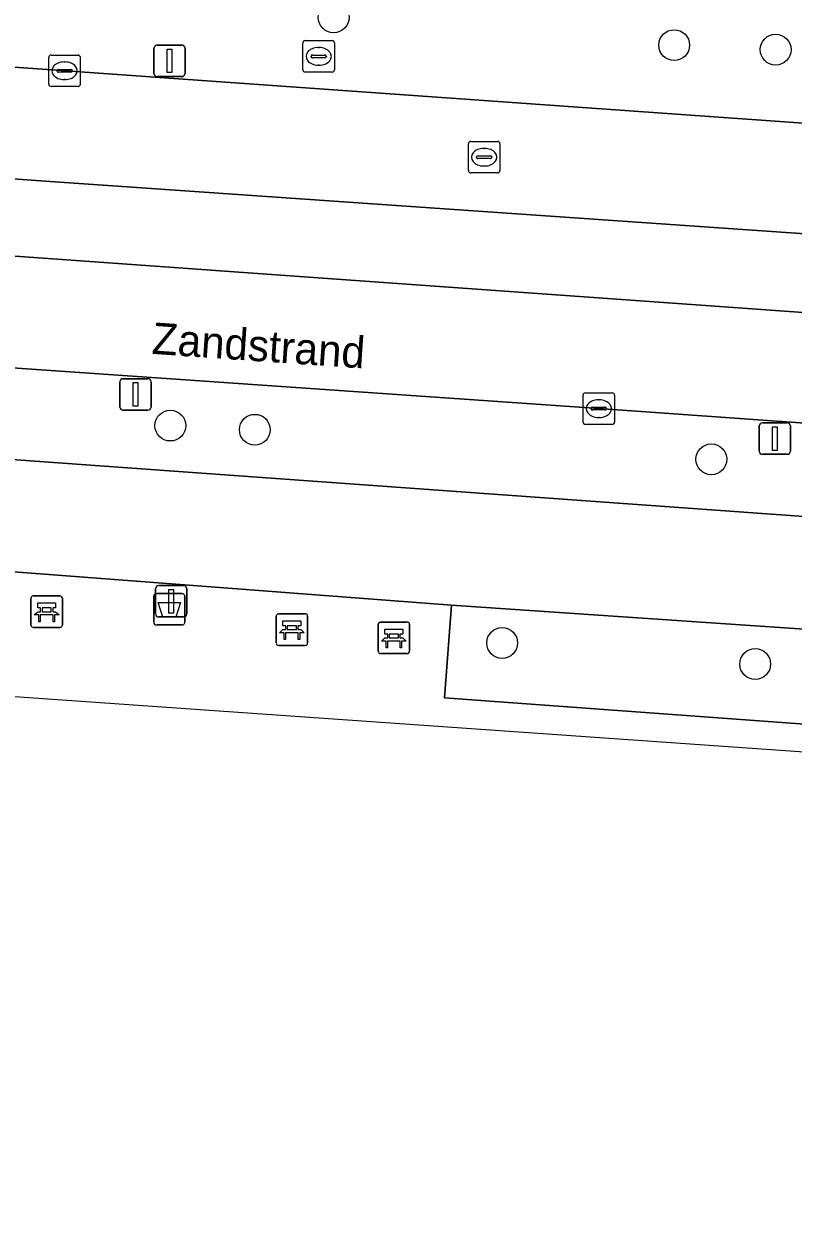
# Model space of a CAD drawing. Extents: x 155887 to 156869, y 383880 to 384678.
# Drawn here: x 155927.32 to 155951.73, y 383967.37 to 384005.01 of the extents above; entities that cross this region are included whole.
import ezdxf

# ---------------------------------------------------------------- set-up
doc = ezdxf.new("R2010")
doc.units = 0
for name, color, linetype in [('IMGEO_Afvalbak', 7, 'Continuous'), ('IMGEO_Bank', 7, 'Continuous'), ('IMGEO_Berm_groen', 7, 'Continuous'), ('IMGEO_Boom', 7, 'Continuous'), ('IMGEO_Fietspad_gesloten', 7, 'Continuous'), ('IMGEO_Kolk', 7, 'Continuous'), ('IMGEO_Lichtmast', 7, 'Continuous'), ('IMGEO_Openbare_ruimte_label', 7, 'Continuous'), ('IMGEO_Rijbaan_lokaal_gesloten', 7, 'Continuous'), ('IMGEO_Rioolput', 7, 'Continuous'), ('IMGEO_Voetpad_gesloten', 7, 'Continuous')]:
    doc.layers.add(name, color=color, linetype=linetype)

msp = doc.modelspace()

# ---------------------------------------------------------------- linework, layer by layer
at = {"layer": 'IMGEO_Afvalbak'}
for p, q in [((155931.542, 383986.924), (155932.332, 383986.924)), ((155932.332, 383986.924), (155931.542, 383986.924)), ((155931.442, 383986.024), (155931.442, 383986.824)), ((155931.442, 383986.824), (155931.442, 383986.024)), ((155932.432, 383986.824), (155932.432, 383986.024)), ((155932.432, 383986.024), (155932.432, 383986.824)), ((155932.332, 383985.924), (155931.542, 383985.924)), ((155931.542, 383985.924), (155932.332, 383985.924))]:
    msp.add_line(p, q, dxfattribs=at)
msp.add_lwpolyline([(155931.585, 383986.638), (155932.289, 383986.638), (155932.14, 383986.168), (155931.734, 383986.168), (155931.585, 383986.638)], dxfattribs=at)
for centre, start, end in [((155931.542, 383986.824), 90, 180), ((155931.542, 383986.824), 90, 180), ((155932.332, 383986.824), 0, 90), ((155932.332, 383986.824), 360, 90), ((155931.542, 383986.024), 180, 270), ((155931.542, 383986.024), 180, 270), ((155932.332, 383986.024), 270, 0), ((155932.332, 383986.024), 270, 0)]:
    msp.add_arc(centre, 0.1, start, end, dxfattribs=at)
at = {"layer": 'IMGEO_Bank'}
for p, q in [((155927.546, 383985.92), (155927.546, 383986.761)), ((155927.546, 383986.761), (155927.546, 383985.92)), ((155927.621, 383986.845), (155928.462, 383986.845)), ((155928.462, 383986.845), (155927.621, 383986.845)), ((155928.546, 383986.77), (155928.546, 383985.929)), ((155928.546, 383985.929), (155928.546, 383986.77)), ((155928.243, 383986.243), (155927.85, 383986.243)), ((155927.855, 383986.351), (155927.855, 383986.457)), ((155927.899, 383986.457), (155927.899, 383986.351)), ((155928.187, 383986.463), (155927.905, 383986.463)), ((155927.905, 383986.345), (155928.187, 383986.345)), ((155928.193, 383986.351), (155928.193, 383986.457)), ((155928.237, 383986.457), (155928.237, 383986.351)), ((155935.326, 383985.352), (155935.326, 383986.193)), ((155935.326, 383986.193), (155935.326, 383985.352)), ((155935.401, 383986.277), (155936.242, 383986.277)), ((155936.242, 383986.277), (155935.401, 383986.277)), ((155936.326, 383986.202), (155936.326, 383985.361)), ((155936.326, 383985.361), (155936.326, 383986.202)), ((155928.471, 383985.845), (155927.63, 383985.845)), ((155927.63, 383985.845), (155928.471, 383985.845)), ((155935.635, 383985.783), (155935.635, 383985.889)), ((155935.679, 383985.889), (155935.679, 383985.783)), ((155935.967, 383985.895), (155935.685, 383985.895)), ((155935.685, 383985.777), (155935.967, 383985.777)), ((155935.973, 383985.783), (155935.973, 383985.889)), ((155936.017, 383985.889), (155936.017, 383985.783)), ((155938.561, 383985.09), (155938.561, 383985.931)), ((155938.561, 383985.931), (155938.561, 383985.09)), ((155938.636, 383986.015), (155939.477, 383986.015)), ((155939.477, 383986.015), (155938.636, 383986.015)), ((155939.561, 383985.94), (155939.561, 383985.099)), ((155939.561, 383985.099), (155939.561, 383985.94)), ((155936.023, 383985.675), (155935.63, 383985.675)), ((155939.258, 383985.413), (155938.865, 383985.413)), ((155938.87, 383985.521), (155938.87, 383985.627)), ((155938.914, 383985.627), (155938.914, 383985.521)), ((155939.202, 383985.633), (155938.92, 383985.633)), ((155938.92, 383985.515), (155939.202, 383985.515)), ((155939.208, 383985.521), (155939.208, 383985.627)), ((155939.252, 383985.627), (155939.252, 383985.521)), ((155936.251, 383985.277), (155935.41, 383985.277)), ((155935.41, 383985.277), (155936.251, 383985.277)), ((155939.486, 383985.015), (155938.645, 383985.015)), ((155938.645, 383985.015), (155939.486, 383985.015))]:
    msp.add_line(p, q, dxfattribs=at)
for points in [[(155927.849, 383986.463), (155927.763, 383986.463), (155927.763, 383986.624), (155928.326, 383986.624), (155928.326, 383986.463), (155928.243, 383986.463)], [(155927.793, 383986.243), (155927.651, 383986.243), (155927.763, 383986.345), (155927.849, 383986.345)], [(155927.843, 383986.236), (155927.843, 383986.029), (155927.8, 383986.029), (155927.8, 383986.236)], [(155928.243, 383986.345), (155928.326, 383986.345), (155928.438, 383986.243), (155928.299, 383986.243)], [(155928.293, 383986.236), (155928.293, 383986.029), (155928.249, 383986.029), (155928.249, 383986.236)], [(155935.573, 383985.675), (155935.431, 383985.675), (155935.543, 383985.777), (155935.629, 383985.777)], [(155935.629, 383985.895), (155935.543, 383985.895), (155935.543, 383986.056), (155936.106, 383986.056), (155936.106, 383985.895), (155936.023, 383985.895)], [(155936.023, 383985.777), (155936.106, 383985.777), (155936.218, 383985.675), (155936.079, 383985.675)], [(155938.864, 383985.633), (155938.778, 383985.633), (155938.778, 383985.794), (155939.341, 383985.794), (155939.341, 383985.633), (155939.258, 383985.633)], [(155935.623, 383985.668), (155935.623, 383985.461), (155935.58, 383985.461), (155935.58, 383985.668)], [(155936.073, 383985.668), (155936.073, 383985.461), (155936.029, 383985.461), (155936.029, 383985.668)], [(155938.808, 383985.413), (155938.666, 383985.413), (155938.778, 383985.515), (155938.864, 383985.515)], [(155938.858, 383985.406), (155938.858, 383985.199), (155938.815, 383985.199), (155938.815, 383985.406)], [(155939.258, 383985.515), (155939.341, 383985.515), (155939.453, 383985.413), (155939.314, 383985.413)], [(155939.308, 383985.406), (155939.308, 383985.199), (155939.264, 383985.199), (155939.264, 383985.406)]]:
    msp.add_lwpolyline(points, dxfattribs=at)
for centre, radius, start, end in [((155927.624, 383986.767), 0.0779, 92.4484, 184.2845), ((155927.624, 383986.767), 0.0779, 92.4484, 184.2845), ((155928.468, 383986.767), 0.0779, 2.4484, 94.2845), ((155928.468, 383986.767), 0.0779, 2.4484, 94.2845), ((155927.793, 383986.236), 0.00671, 2.8957, 87.1043), ((155927.85, 383986.236), 0.00671, 92.8957, 177.1043), ((155927.848, 383986.456), 0.00671, 2.8957, 87.1043), ((155927.848, 383986.352), 0.00671, 272.8957, 357.1043), ((155927.905, 383986.456), 0.00671, 92.8957, 177.1043), ((155927.905, 383986.352), 0.00671, 182.8957, 267.1043), ((155928.187, 383986.456), 0.00671, 2.8957, 87.1043), ((155928.187, 383986.352), 0.00671, 272.8957, 357.1043), ((155928.244, 383986.456), 0.00671, 92.8957, 177.1043), ((155928.244, 383986.352), 0.00671, 182.8957, 267.1043), ((155928.242, 383986.236), 0.00671, 2.8957, 87.1043), ((155928.299, 383986.236), 0.00671, 92.8957, 177.1043), ((155935.404, 383986.199), 0.0779, 92.4484, 184.2845), ((155935.404, 383986.199), 0.0779, 92.4484, 184.2845), ((155936.248, 383986.199), 0.0779, 2.4484, 94.2845), ((155936.248, 383986.199), 0.0779, 2.4484, 94.2845), ((155927.624, 383985.923), 0.0779, 182.4484, 274.2845), ((155927.624, 383985.923), 0.0779, 182.4484, 274.2845), ((155928.468, 383985.923), 0.0779, 272.4484, 4.2845), ((155928.468, 383985.923), 0.0779, 272.4484, 4.2845), ((155935.628, 383985.888), 0.00671, 2.8957, 87.1043), ((155935.628, 383985.784), 0.00671, 272.8957, 357.1043), ((155935.685, 383985.888), 0.00671, 92.8957, 177.1043), ((155935.685, 383985.784), 0.00671, 182.8957, 267.1043), ((155935.967, 383985.888), 0.00671, 2.8957, 87.1043), ((155935.967, 383985.784), 0.00671, 272.8957, 357.1043), ((155936.024, 383985.888), 0.00671, 92.8957, 177.1043), ((155936.024, 383985.784), 0.00671, 182.8957, 267.1043), ((155938.639, 383985.937), 0.0779, 92.4484, 184.2845), ((155938.639, 383985.937), 0.0779, 92.4484, 184.2845), ((155939.483, 383985.937), 0.0779, 2.4484, 94.2845), ((155939.483, 383985.937), 0.0779, 2.4484, 94.2845), ((155935.573, 383985.668), 0.00671, 2.8957, 87.1043), ((155935.63, 383985.668), 0.00671, 92.8957, 177.1043), ((155936.022, 383985.668), 0.00671, 2.8957, 87.1043), ((155936.079, 383985.668), 0.00671, 92.8957, 177.1043), ((155936.248, 383985.355), 0.0779, 272.4484, 4.2845), ((155936.248, 383985.355), 0.0779, 272.4484, 4.2845), ((155938.808, 383985.406), 0.00671, 2.8957, 87.1043), ((155938.865, 383985.406), 0.00671, 92.8957, 177.1043), ((155938.863, 383985.626), 0.00671, 2.8957, 87.1043), ((155938.863, 383985.522), 0.00671, 272.8957, 357.1043), ((155938.92, 383985.626), 0.00671, 92.8957, 177.1043), ((155938.92, 383985.522), 0.00671, 182.8957, 267.1043), ((155939.202, 383985.626), 0.00671, 2.8957, 87.1043), ((155939.202, 383985.522), 0.00671, 272.8957, 357.1043), ((155939.259, 383985.626), 0.00671, 92.8957, 177.1043), ((155939.259, 383985.522), 0.00671, 182.8957, 267.1043), ((155939.257, 383985.406), 0.00671, 2.8957, 87.1043), ((155939.314, 383985.406), 0.00671, 92.8957, 177.1043), ((155935.404, 383985.355), 0.0779, 182.4484, 274.2845), ((155935.404, 383985.355), 0.0779, 182.4484, 274.2845), ((155938.639, 383985.093), 0.0779, 182.4484, 274.2845), ((155938.639, 383985.093), 0.0779, 182.4484, 274.2845), ((155939.483, 383985.093), 0.0779, 272.4484, 4.2845), ((155939.483, 383985.093), 0.0779, 272.4484, 4.2845)]:
    msp.add_arc(centre, radius, start, end, dxfattribs=at)
at = {"layer": 'IMGEO_Berm_groen'}
for points in [[(155907.635, 384005.008), (155959.209, 384001.347), (155965.204, 384001.136), (155969.229, 384001.128)], [(155928.159, 384000), (155907.415, 384001.489)], [(155977.146, 383996.601), (155928.159, 384000)], [(155907.21, 383999.047), (155976.91, 383994.065)], [(155945.563, 383992.793), (155921.143, 383994.492), (155906.98, 383995.491)], [(155906.476, 383995.014), (155906.356, 383993.087), (155906.644, 383992.599), (155919.582, 383991.709), (155968.087, 383988.212), (155976.521, 383987.628), (155976.627, 383989.748)], [(155976.242, 383990.317), (155974.199, 383990.597), (155973.101, 383990.752), (155969.963, 383991.058), (155945.563, 383992.793)]]:
    msp.add_lwpolyline(points, dxfattribs=at)
msp.add_lwpolyline([(155976.634, 383984.114), (155940.885, 383986.556), (155940.669, 383983.614), (155976.247, 383981.009), (155976.503, 383982.406)], close=True, dxfattribs=at)
at = {"layer": 'IMGEO_Boom'}
for centre in [(155937.149, 384005.214), (155947.953, 384004.333), (155951.172, 384004.189), (155931.968, 383992.254), (155934.649, 383992.122), (155949.134, 383991.184), (155942.496, 383985.353), (155950.524, 383984.684)]:
    msp.add_circle(centre, 0.489, dxfattribs=at)
at = {"layer": 'IMGEO_Fietspad_gesloten'}
msp.add_lwpolyline([(155981.319, 383987.449), (155978.545, 383987.385), (155976.521, 383987.628), (155968.087, 383988.212), (155919.582, 383991.709), (155906.644, 383992.599), (155903.966, 383992.776), (155891.152, 383993.64), (155890.232, 383993.702), (155888.884, 383990.14), (155889.893, 383990.079), (155890.756, 383990.023), (155903.597, 383989.182), (155906.24, 383989.01), (155922.967, 383987.915), (155940.885, 383986.556), (155976.634, 383984.114), (155978.733, 383983.95), (155997.179, 383982.665), (155999.157, 383982.527), (155999.266, 383982.519), (155999.999, 383982.479), (156007.368, 383981.948)], dxfattribs=at)
at = {"layer": 'IMGEO_Kolk'}
for p, q in [((155928.113, 384003.093), (155928.113, 384003.945)), ((155928.188, 384004.019), (155929.04, 384004.019)), ((155929.114, 384003.945), (155929.114, 384003.093)), ((155928.372, 384003.513), (155928.372, 384003.525)), ((155928.81, 384003.476), (155928.412, 384003.476)), ((155928.415, 384003.562), (155928.813, 384003.562)), ((155928.601, 384003.799), (155928.626, 384003.799)), ((155928.856, 384003.525), (155928.856, 384003.513)), ((155928.624, 384003.239), (155928.599, 384003.239)), ((155929.04, 384003.019), (155928.188, 384003.019)), ((155945.138, 383993.292), (155945.99, 383993.292)), ((155945.063, 383992.366), (155945.063, 383993.218)), ((155945.551, 383993.072), (155945.576, 383993.072)), ((155946.064, 383993.218), (155946.064, 383992.366)), ((155945.322, 383992.786), (155945.322, 383992.798)), ((155945.76, 383992.749), (155945.362, 383992.749)), ((155945.365, 383992.835), (155945.763, 383992.835)), ((155945.574, 383992.512), (155945.549, 383992.512)), ((155945.806, 383992.798), (155945.806, 383992.786)), ((155945.99, 383992.292), (155945.138, 383992.292))]:
    msp.add_line(p, q, dxfattribs=at)
for points in [[(155928.113, 384003.093), (155928.113, 384003.945)], [(155928.188, 384004.019), (155929.04, 384004.019)], [(155929.114, 384003.945), (155929.114, 384003.093)], [(155929.04, 384003.019), (155928.188, 384003.019)], [(155945.138, 383993.292), (155945.99, 383993.292)], [(155945.063, 383992.366), (155945.063, 383993.218)], [(155946.064, 383993.218), (155946.064, 383992.366)], [(155945.99, 383992.292), (155945.138, 383992.292)]]:
    msp.add_lwpolyline(points, dxfattribs=at)
for centre, radius, start, end in [((155928.19, 384003.943), 0.0765, 91.552, 178.448), ((155928.19, 384003.943), 0.0765, 91.552, 178.448), ((155929.038, 384003.943), 0.0765, 1.552, 88.448), ((155929.038, 384003.943), 0.0765, 1.552, 88.448), ((155928.412, 384003.522), 0.0403, 85.8775, 175.7526), ((155928.409, 384003.512), 0.0366, 178.938, 274.7102), ((155928.813, 384003.519), 0.043, 264.8664, 352.4533), ((155928.817, 384003.524), 0.0386, 1.7309, 96.639), ((155928.19, 384003.095), 0.0765, 181.552, 268.448), ((155928.19, 384003.095), 0.0765, 181.552, 268.448), ((155929.038, 384003.095), 0.0765, 271.552, 358.448), ((155929.038, 384003.095), 0.0765, 271.552, 358.448), ((155945.14, 383993.216), 0.0765, 91.552, 178.448), ((155945.14, 383993.216), 0.0765, 91.552, 178.448), ((155945.988, 383993.216), 0.0765, 1.552, 88.448), ((155945.988, 383993.216), 0.0765, 1.552, 88.448), ((155945.362, 383992.795), 0.0403, 85.8775, 175.7526), ((155945.359, 383992.785), 0.0366, 178.938, 274.7102), ((155945.763, 383992.792), 0.043, 264.8664, 352.4533), ((155945.767, 383992.797), 0.0386, 1.7309, 96.639), ((155945.14, 383992.368), 0.0765, 181.552, 268.448), ((155945.14, 383992.368), 0.0765, 181.552, 268.448), ((155945.988, 383992.368), 0.0765, 271.552, 358.448), ((155945.988, 383992.368), 0.0765, 271.552, 358.448)]:
    msp.add_arc(centre, radius, start, end, dxfattribs=at)
for centre, major_axis, ratio, start_param, end_param in [((155928.6, 384003.519), (-0.387, 0.002), 0.722429, 4.712389, 7.853982), ((155928.625, 384003.519), (-0.39, 0.002), 0.717154, 1.570796, 4.712389), ((155945.55, 383992.792), (-0.387, 0.002), 0.722429, 4.712389, 7.853982), ((155945.575, 383992.792), (-0.39, 0.002), 0.717154, 1.570796, 4.712389)]:
    msp.add_ellipse(centre, major_axis=major_axis, ratio=ratio, start_param=start_param, end_param=end_param, dxfattribs=at)
at = {"layer": 'IMGEO_Lichtmast'}
for p, q in [((155931.45, 384003.434), (155931.45, 384004.234)), ((155931.45, 384004.234), (155931.45, 384003.434)), ((155931.55, 384004.334), (155932.34, 384004.334)), ((155932.34, 384004.334), (155931.55, 384004.334)), ((155932.44, 384004.234), (155932.44, 384003.434)), ((155932.44, 384003.434), (155932.44, 384004.234)), ((155932.34, 384003.334), (155931.55, 384003.334)), ((155931.55, 384003.334), (155932.34, 384003.334)), ((155930.367, 383992.842), (155930.367, 383993.642)), ((155930.367, 383993.642), (155930.367, 383992.842)), ((155930.467, 383993.742), (155931.257, 383993.742)), ((155931.257, 383993.742), (155930.467, 383993.742)), ((155931.357, 383993.642), (155931.357, 383992.842)), ((155931.357, 383992.842), (155931.357, 383993.642)), ((155931.257, 383992.742), (155930.467, 383992.742)), ((155930.467, 383992.742), (155931.257, 383992.742)), ((155950.654, 383991.442), (155950.654, 383992.242)), ((155950.654, 383992.242), (155950.654, 383991.442)), ((155950.754, 383992.342), (155951.544, 383992.342)), ((155951.544, 383992.342), (155950.754, 383992.342)), ((155951.644, 383992.242), (155951.644, 383991.442)), ((155951.644, 383991.442), (155951.644, 383992.242)), ((155951.544, 383991.342), (155950.754, 383991.342)), ((155950.754, 383991.342), (155951.544, 383991.342)), ((155931.502, 383986.279), (155931.502, 383987.079)), ((155931.502, 383987.079), (155931.502, 383986.279)), ((155931.602, 383987.179), (155932.392, 383987.179)), ((155932.392, 383987.179), (155931.602, 383987.179)), ((155932.492, 383987.079), (155932.492, 383986.279)), ((155932.492, 383986.279), (155932.492, 383987.079)), ((155932.392, 383986.179), (155931.602, 383986.179)), ((155931.602, 383986.179), (155932.392, 383986.179))]:
    msp.add_line(p, q, dxfattribs=at)
for points in [[(155931.87, 384004.209), (155932.02, 384004.209), (155932.02, 384003.459), (155931.87, 384003.459), (155931.87, 384004.209)], [(155930.787, 383993.617), (155930.937, 383993.617), (155930.937, 383992.867), (155930.787, 383992.867), (155930.787, 383993.617)], [(155951.074, 383992.217), (155951.224, 383992.217), (155951.224, 383991.467), (155951.074, 383991.467), (155951.074, 383992.217)], [(155931.922, 383987.054), (155932.072, 383987.054), (155932.072, 383986.304), (155931.922, 383986.304), (155931.922, 383987.054)]]:
    msp.add_lwpolyline(points, dxfattribs=at)
for centre, start, end in [((155931.55, 384004.234), 90, 180), ((155931.55, 384004.234), 90, 180), ((155932.34, 384004.234), 0, 90), ((155932.34, 384004.234), 360, 90), ((155931.55, 384003.434), 180, 270), ((155931.55, 384003.434), 180, 270), ((155932.34, 384003.434), 270, 0), ((155932.34, 384003.434), 270, 0), ((155930.467, 383993.642), 90, 180), ((155930.467, 383993.642), 90, 180), ((155931.257, 383993.642), 0, 90), ((155931.257, 383993.642), 360, 90), ((155930.467, 383992.842), 180, 270), ((155930.467, 383992.842), 180, 270), ((155931.257, 383992.842), 270, 0), ((155931.257, 383992.842), 270, 0), ((155950.754, 383992.242), 90, 180), ((155950.754, 383992.242), 90, 180), ((155951.544, 383992.242), 0, 90), ((155951.544, 383992.242), 360, 90), ((155950.754, 383991.442), 180, 270), ((155950.754, 383991.442), 180, 270), ((155951.544, 383991.442), 270, 0), ((155951.544, 383991.442), 270, 0), ((155931.602, 383987.079), 90, 180), ((155931.602, 383987.079), 90, 180), ((155932.392, 383987.079), 0, 90), ((155932.392, 383987.079), 360, 90), ((155931.602, 383986.279), 180, 270), ((155931.602, 383986.279), 180, 270), ((155932.392, 383986.279), 270, 0), ((155932.392, 383986.279), 270, 0)]:
    msp.add_arc(centre, 0.1, start, end, dxfattribs=at)
at = {"layer": 'IMGEO_Rijbaan_lokaal_gesloten'}
msp.add_lwpolyline([(155969.229, 384001.128), (155965.204, 384001.136), (155959.209, 384001.347), (155907.635, 384005.008), (155907.415, 384001.489), (155928.159, 384000), (155977.146, 383996.601), (155977.274, 384001.075)], dxfattribs=at)
msp.add_lwpolyline([(155976.91, 383994.065), (155907.21, 383999.047), (155906.98, 383995.491), (155921.143, 383994.492), (155945.563, 383992.793), (155969.963, 383991.058), (155973.101, 383990.752), (155974.199, 383990.597), (155976.242, 383990.317), (155976.593, 383990.247)], close=True, dxfattribs=at)
at = {"layer": 'IMGEO_Rioolput'}
for p, q in [((155936.176, 384003.55), (155936.176, 384004.402)), ((155936.251, 384004.476), (155937.103, 384004.476)), ((155936.664, 384004.256), (155936.689, 384004.256)), ((155937.177, 384004.402), (155937.177, 384003.55)), ((155936.435, 384003.97), (155936.435, 384003.982)), ((155936.873, 384003.933), (155936.475, 384003.933)), ((155936.478, 384004.019), (155936.876, 384004.019)), ((155936.919, 384003.982), (155936.919, 384003.97)), ((155937.103, 384003.476), (155936.251, 384003.476)), ((155936.687, 384003.696), (155936.662, 384003.696)), ((155941.424, 384000.349), (155941.424, 384001.201)), ((155941.499, 384001.275), (155942.351, 384001.275)), ((155942.425, 384001.201), (155942.425, 384000.349)), ((155941.726, 384000.818), (155942.124, 384000.818)), ((155941.912, 384001.055), (155941.937, 384001.055)), ((155941.683, 384000.769), (155941.683, 384000.781)), ((155942.121, 384000.732), (155941.723, 384000.732)), ((155941.935, 384000.495), (155941.91, 384000.495)), ((155942.167, 384000.781), (155942.167, 384000.769)), ((155942.351, 384000.275), (155941.499, 384000.275))]:
    msp.add_line(p, q, dxfattribs=at)
for points in [[(155936.176, 384003.55), (155936.176, 384004.402)], [(155936.251, 384004.476), (155937.103, 384004.476)], [(155937.177, 384004.402), (155937.177, 384003.55)], [(155937.103, 384003.476), (155936.251, 384003.476)], [(155941.424, 384000.349), (155941.424, 384001.201)], [(155941.499, 384001.275), (155942.351, 384001.275)], [(155942.425, 384001.201), (155942.425, 384000.349)], [(155942.351, 384000.275), (155941.499, 384000.275)]]:
    msp.add_lwpolyline(points, dxfattribs=at)
for centre, radius, start, end in [((155936.253, 384004.4), 0.0765, 91.552, 178.448), ((155936.253, 384004.4), 0.0765, 91.552, 178.448), ((155937.101, 384004.4), 0.0765, 1.552, 88.448), ((155937.101, 384004.4), 0.0765, 1.552, 88.448), ((155936.475, 384003.979), 0.0403, 85.8775, 175.7526), ((155936.472, 384003.969), 0.0366, 178.938, 274.7102), ((155936.876, 384003.976), 0.043, 264.8664, 352.4533), ((155936.88, 384003.981), 0.0386, 1.7309, 96.639), ((155936.253, 384003.552), 0.0765, 181.552, 268.448), ((155936.253, 384003.552), 0.0765, 181.552, 268.448), ((155937.101, 384003.552), 0.0765, 271.552, 358.448), ((155937.101, 384003.552), 0.0765, 271.552, 358.448), ((155941.501, 384001.199), 0.0765, 91.552, 178.448), ((155941.501, 384001.199), 0.0765, 91.552, 178.448), ((155942.349, 384001.199), 0.0765, 1.552, 88.448), ((155942.349, 384001.199), 0.0765, 1.552, 88.448), ((155941.723, 384000.778), 0.0403, 85.8775, 175.7526), ((155942.128, 384000.78), 0.0386, 1.7309, 96.639), ((155941.72, 384000.768), 0.0366, 178.938, 274.7102), ((155942.124, 384000.775), 0.043, 264.8664, 352.4533), ((155941.501, 384000.351), 0.0765, 181.552, 268.448), ((155941.501, 384000.351), 0.0765, 181.552, 268.448), ((155942.349, 384000.351), 0.0765, 271.552, 358.448), ((155942.349, 384000.351), 0.0765, 271.552, 358.448)]:
    msp.add_arc(centre, radius, start, end, dxfattribs=at)
for centre, major_axis, ratio, start_param, end_param in [((155936.663, 384003.976), (-0.387, 0.002), 0.722429, 4.712389, 7.853982), ((155936.688, 384003.976), (-0.39, 0.002), 0.717154, 1.570796, 4.712389), ((155941.911, 384000.775), (-0.387, 0.002), 0.722429, 4.712389, 7.853982), ((155941.936, 384000.775), (-0.39, 0.002), 0.717154, 1.570796, 4.712389)]:
    msp.add_ellipse(centre, major_axis=major_axis, ratio=ratio, start_param=start_param, end_param=end_param, dxfattribs=at)
at = {"layer": 'IMGEO_Voetpad_gesloten'}
for points in [[(155905.805, 383986.859), (155903.828, 383987.069), (155903.35, 383986.46), (155890.529, 383987.655), (155889.074, 383987.763), (155888.014, 383987.841), (155887.477, 383986.422), (156159.16, 383967.374)], [(156042.957, 383976.331), (155999.571, 383979.303), (155999.193, 383980.789), (155999.157, 383982.527), (155997.179, 383982.665), (155997.07, 383981.072), (155996.8, 383979.51), (155978.604, 383980.854), (155978.733, 383983.95), (155976.634, 383984.114), (155976.503, 383982.406), (155976.247, 383981.009), (155940.669, 383983.614), (155940.885, 383986.556), (155922.967, 383987.915), (155922.716, 383985.033), (155906.284, 383986.228)]]:
    msp.add_lwpolyline(points, dxfattribs=at)

# ---------------------------------------------------------------- texts
at = {"layer": 'IMGEO_Openbare_ruimte_label'}
msp.add_text('Zandstrand', height=1, rotation=356.045, dxfattribs=at).set_placement((155931.362, 383994.534))

doc.saveas('drawing.dxf')
